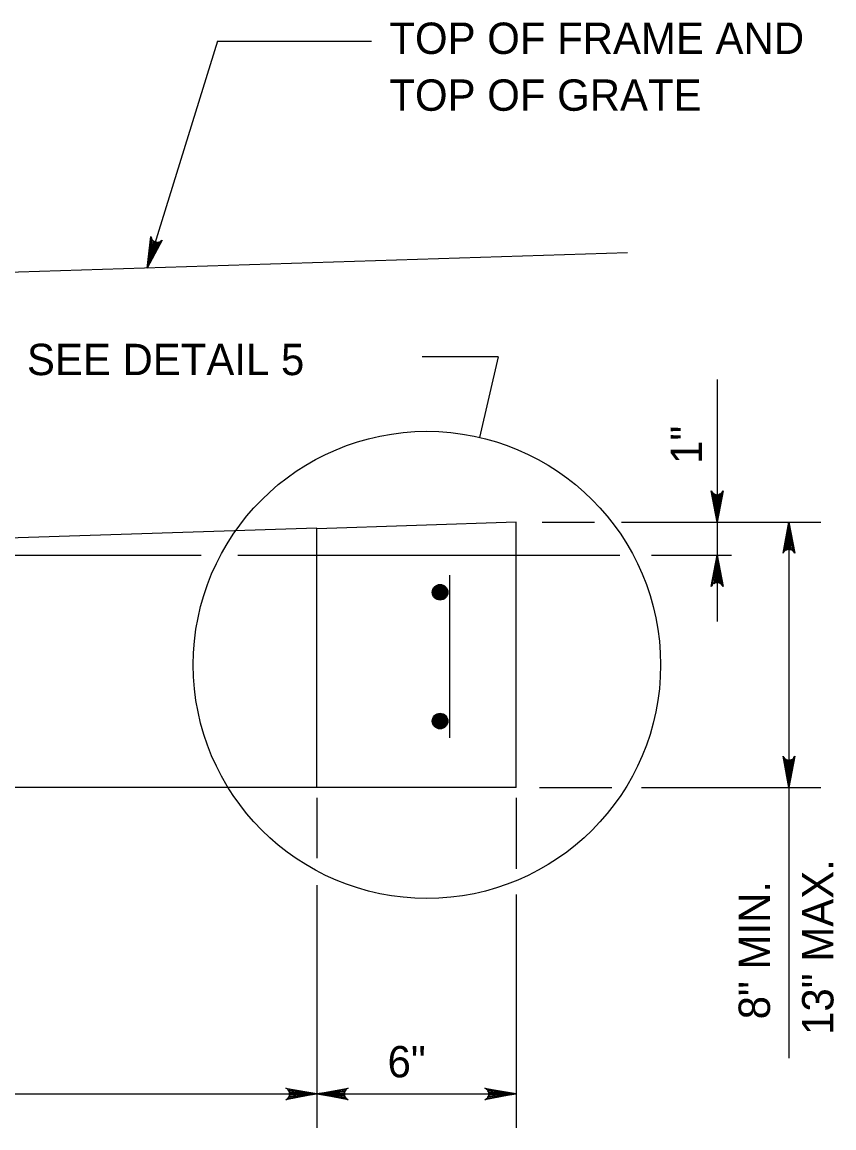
# Model space of a CAD drawing. Extents: x 2087776 to 2104538, y 970919 to 982612.
# Drawn here: x 2092142.8 to 2092397.6, y 971568.9 to 971916.1 of the extents above; entities that cross this region are included whole.
import ezdxf

# ---------------------------------------------------------------- set-up
doc = ezdxf.new("R2010")
doc.units = 0
doc.layers.add('1', color=7, linetype='Continuous')

msp = doc.modelspace()

# ---------------------------------------------------------------- linework, layer by layer
at = {"layer": '1'}
for p, q in [((2092204.15, 971910.12), (2092182.09, 971838.82)), ((2092204.15, 971910.12), (2092252.46, 971910.12)), ((2092332.79, 971843.59), (2091959.32, 971831.77)), ((2092292.24, 971811.02), (2092268.38, 971811.02)), ((2092292.24, 971811.02), (2092286.39, 971785.7)), ((2092360.94, 971803.9), (2092360.94, 971727.88)), ((2092297.86, 971759.11), (2092235.36, 971757.01)), ((2092297.86, 971675.78), (2092297.86, 971759.11)), ((2092305.98, 971759.11), (2092322.45, 971759.11)), ((2092330.9, 971759.11), (2092393.52, 971759.11)), ((2092383.45, 971759.11), (2092383.45, 971590.79)), ((2092235.36, 971757.14), (2091959.32, 971748.4)), ((2092235.36, 971675.78), (2092235.36, 971757.14)), ((2091995.83, 971748.7), (2092198.96, 971748.7)), ((2092210.48, 971748.7), (2092330.36, 971748.7)), ((2092340.31, 971748.7), (2092365.44, 971748.7)), ((2092277.02, 971691.4), (2092277.02, 971742.41)), ((2092297.86, 971675.78), (2091886.4, 971675.78)), ((2092305.14, 971675.78), (2092327.94, 971675.78)), ((2092337.23, 971675.78), (2092393.52, 971675.78)), ((2092235.36, 971672.53), (2092235.36, 971653.56)), ((2092297.86, 971672.53), (2092297.86, 971650.19)), ((2092235.36, 971645.12), (2092235.36, 971568.91)), ((2092297.86, 971642.16), (2092297.86, 971568.91)), ((2091886.4, 971579.55), (2092297.86, 971579.55))]:
    msp.add_line(p, q, dxfattribs=at)
for points in [[(2092182.09, 971838.82), (2092183.23, 971848.71), (2092183.37, 971848.28), (2092183.51, 971847.84), (2092183.77, 971847.56), (2092184.02, 971847.27), (2092184.32, 971847.12), (2092184.61, 971846.97), (2092184.94, 971846.93), (2092185.28, 971846.89), (2092185.65, 971846.97), (2092186.02, 971847.06), (2092186.38, 971847.35), (2092186.74, 971847.63), (2092182.09, 971838.82), (2092186.38, 971847.35), (2092186.02, 971847.06), (2092182.09, 971838.82), (2092185.65, 971846.97), (2092185.28, 971846.89), (2092182.09, 971838.82), (2092184.94, 971846.93), (2092184.61, 971846.97), (2092182.09, 971838.82), (2092184.32, 971847.12), (2092184.02, 971847.27), (2092182.09, 971838.82), (2092183.77, 971847.56), (2092183.51, 971847.84), (2092182.09, 971838.82), (2092183.37, 971848.28)], [(2092360.94, 971759.11), (2092359.11, 971768.9), (2092359.37, 971768.52), (2092359.63, 971768.15), (2092359.96, 971767.95), (2092360.28, 971767.76), (2092360.61, 971767.7), (2092360.94, 971767.64), (2092361.27, 971767.7), (2092361.6, 971767.76), (2092361.92, 971767.95), (2092362.25, 971768.15), (2092362.51, 971768.52), (2092362.78, 971768.9), (2092360.94, 971759.11), (2092362.51, 971768.52), (2092362.25, 971768.15), (2092360.94, 971759.11), (2092361.92, 971767.95), (2092361.6, 971767.76), (2092360.94, 971759.11), (2092361.27, 971767.7), (2092360.94, 971767.64), (2092360.94, 971759.11), (2092360.61, 971767.7), (2092360.28, 971767.76), (2092360.94, 971759.11), (2092359.96, 971767.95), (2092359.63, 971768.15), (2092360.94, 971759.11), (2092359.37, 971768.52)], [(2092383.45, 971759.11), (2092385.29, 971749.33), (2092385.03, 971749.71), (2092384.76, 971750.08), (2092384.44, 971750.28), (2092384.11, 971750.47), (2092383.78, 971750.53), (2092383.45, 971750.58), (2092383.12, 971750.53), (2092382.8, 971750.47), (2092382.47, 971750.28), (2092382.14, 971750.08), (2092381.88, 971749.71), (2092381.62, 971749.33), (2092383.45, 971759.11), (2092381.88, 971749.71), (2092382.14, 971750.08), (2092383.45, 971759.11), (2092382.47, 971750.28), (2092382.8, 971750.47), (2092383.45, 971759.11), (2092383.12, 971750.53), (2092383.45, 971750.58), (2092383.45, 971759.11), (2092383.78, 971750.53), (2092384.11, 971750.47), (2092383.45, 971759.11), (2092384.44, 971750.28), (2092384.76, 971750.08), (2092383.45, 971759.11), (2092385.03, 971749.71)], [(2092360.94, 971748.7), (2092362.78, 971738.92), (2092362.51, 971739.29), (2092362.25, 971739.67), (2092361.92, 971739.86), (2092361.6, 971740.06), (2092361.27, 971740.12), (2092360.94, 971740.17), (2092360.61, 971740.12), (2092360.28, 971740.06), (2092359.96, 971739.86), (2092359.63, 971739.67), (2092359.37, 971739.29), (2092359.11, 971738.92), (2092360.94, 971748.7), (2092359.37, 971739.29), (2092359.63, 971739.67), (2092360.94, 971748.7), (2092359.96, 971739.86), (2092360.28, 971740.06), (2092360.94, 971748.7), (2092360.61, 971740.12), (2092360.94, 971740.17), (2092360.94, 971748.7), (2092361.27, 971740.12), (2092361.6, 971740.06), (2092360.94, 971748.7), (2092361.92, 971739.86), (2092362.25, 971739.67), (2092360.94, 971748.7), (2092362.51, 971739.29)], [(2092383.45, 971675.78), (2092381.62, 971685.56), (2092381.88, 971685.19), (2092382.14, 971684.81), (2092382.47, 971684.61), (2092382.8, 971684.42), (2092383.12, 971684.36), (2092383.45, 971684.31), (2092383.78, 971684.36), (2092384.11, 971684.42), (2092384.44, 971684.61), (2092384.76, 971684.81), (2092385.03, 971685.19), (2092385.29, 971685.56), (2092383.45, 971675.78), (2092385.03, 971685.19), (2092384.76, 971684.81), (2092383.45, 971675.78), (2092384.44, 971684.61), (2092384.11, 971684.42), (2092383.45, 971675.78), (2092383.78, 971684.36), (2092383.45, 971684.31), (2092383.45, 971675.78), (2092383.12, 971684.36), (2092382.8, 971684.42), (2092383.45, 971675.78), (2092382.47, 971684.61), (2092382.14, 971684.81), (2092383.45, 971675.78), (2092381.88, 971685.19)], [(2092235.36, 971579.55), (2092225.57, 971577.72), (2092225.95, 971577.98), (2092226.33, 971578.24), (2092226.52, 971578.57), (2092226.72, 971578.9), (2092226.77, 971579.22), (2092226.83, 971579.55), (2092226.77, 971579.88), (2092226.72, 971580.21), (2092226.52, 971580.54), (2092226.33, 971580.87), (2092225.95, 971581.13), (2092225.57, 971581.39), (2092235.36, 971579.55), (2092225.95, 971581.13), (2092226.33, 971580.87), (2092235.36, 971579.55), (2092226.52, 971580.54), (2092226.72, 971580.21), (2092235.36, 971579.55), (2092226.77, 971579.88), (2092226.83, 971579.55), (2092235.36, 971579.55), (2092226.77, 971579.22), (2092226.72, 971578.9), (2092235.36, 971579.55), (2092226.52, 971578.57), (2092226.33, 971578.24), (2092235.36, 971579.55), (2092225.95, 971577.98)], [(2092235.36, 971579.55), (2092245.14, 971581.39), (2092244.77, 971581.13), (2092244.39, 971580.87), (2092244.2, 971580.54), (2092244, 971580.21), (2092243.94, 971579.88), (2092243.89, 971579.55), (2092243.94, 971579.22), (2092244, 971578.9), (2092244.2, 971578.57), (2092244.39, 971578.24), (2092244.77, 971577.98), (2092245.14, 971577.72), (2092235.36, 971579.55), (2092244.77, 971577.98), (2092244.39, 971578.24), (2092235.36, 971579.55), (2092244.2, 971578.57), (2092244, 971578.9), (2092235.36, 971579.55), (2092243.94, 971579.22), (2092243.89, 971579.55), (2092235.36, 971579.55), (2092243.94, 971579.88), (2092244, 971580.21), (2092235.36, 971579.55), (2092244.2, 971580.54), (2092244.39, 971580.87), (2092235.36, 971579.55), (2092244.77, 971581.13)], [(2092297.86, 971579.55), (2092288.07, 971577.72), (2092288.45, 971577.98), (2092288.83, 971578.24), (2092289.02, 971578.57), (2092289.22, 971578.9), (2092289.27, 971579.22), (2092289.33, 971579.55), (2092289.27, 971579.88), (2092289.22, 971580.21), (2092289.02, 971580.54), (2092288.83, 971580.87), (2092288.45, 971581.13), (2092288.07, 971581.39), (2092297.86, 971579.55), (2092288.45, 971581.13), (2092288.83, 971580.87), (2092297.86, 971579.55), (2092289.02, 971580.54), (2092289.22, 971580.21), (2092297.86, 971579.55), (2092289.27, 971579.88), (2092289.33, 971579.55), (2092297.86, 971579.55), (2092289.27, 971579.22), (2092289.22, 971578.9), (2092297.86, 971579.55), (2092289.02, 971578.57), (2092288.83, 971578.24), (2092297.86, 971579.55), (2092288.45, 971577.98)]]:
    msp.add_lwpolyline(points, dxfattribs=at)
for centre, radius in [((2092269.87, 971714.26), 73.33), ((2092273.98, 971737.05), 2.45), ((2092273.98, 971737.05), 2.28), ((2092273.98, 971737.05), 2.11), ((2092273.98, 971737.05), 1.93), ((2092273.98, 971737.05), 1.76), ((2092273.98, 971737.05), 1.58), ((2092273.98, 971737.05), 1.41), ((2092273.98, 971737.05), 1.23), ((2092273.98, 971737.05), 1.06), ((2092273.98, 971737.05), 0.886), ((2092273.98, 971737.05), 0.711), ((2092273.98, 971737.05), 0.537), ((2092273.98, 971737.05), 0.363), ((2092273.98, 971737.05), 0.188), ((2092273.98, 971696.61), 2.45), ((2092273.98, 971696.61), 2.28), ((2092273.98, 971696.61), 2.11), ((2092273.98, 971696.61), 1.93), ((2092273.98, 971696.61), 1.76), ((2092273.98, 971696.61), 1.58), ((2092273.98, 971696.61), 1.41), ((2092273.98, 971696.61), 1.23), ((2092273.98, 971696.61), 1.06), ((2092273.98, 971696.61), 0.886), ((2092273.98, 971696.61), 0.711), ((2092273.98, 971696.61), 0.537), ((2092273.98, 971696.61), 0.363), ((2092273.98, 971696.61), 0.188)]:
    msp.add_circle(centre, radius, dxfattribs=at)

# ---------------------------------------------------------------- texts
for s, p in [('TOP OF FRAME AND', (2092258.07, 971906.07)), ('TOP OF GRATE', (2092258.07, 971888.23)), ('SEE DETAIL 5', (2092144.33, 971805.23))]:
    msp.add_text(s, height=9.8425, dxfattribs=at).set_placement(p)
for s, rotation, p in [('1"', 90, (2092356.22, 971777.36)), ('13" MAX.', 90, (2092397.44, 971598.1)), ('8" MIN.', 90, (2092377.52, 971602.98)), ('6"', 360, (2092257.51, 971584.78))]:
    msp.add_text(s, height=9.843, rotation=rotation, dxfattribs=at).set_placement(p)

doc.saveas('drawing.dxf')
